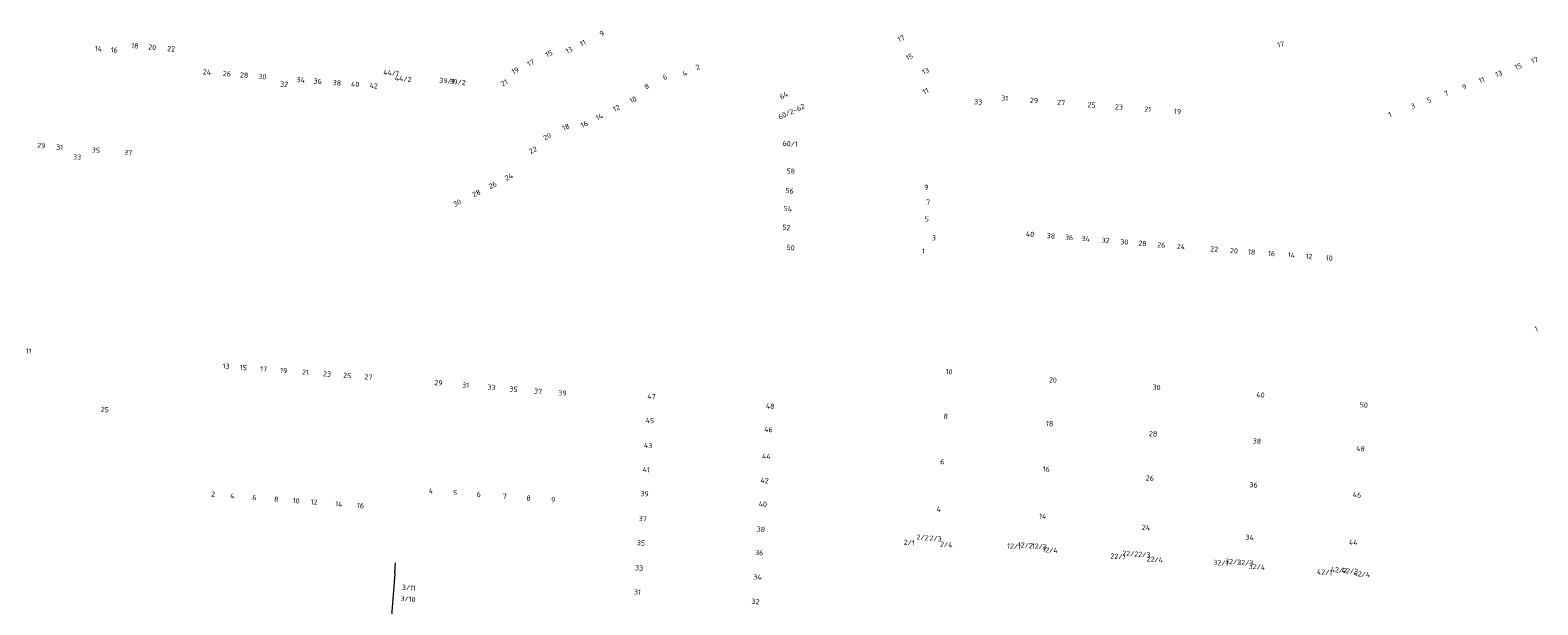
# Model space of a CAD drawing. Extents: x 150256 to 156914, y 461459 to 469481.
# Tile 368 of 656: x 155362 to 155753, y 464840 to 464990. Entities that reach past the tile are written whole.
import ezdxf
from ezdxf.enums import TextEntityAlignment as Align

# ---------------------------------------------------------------- set-up
doc = ezdxf.new("R2010")
doc.units = 0
doc.header["$LTSCALE"] = 0.75
doc.layers.add('B-RO-OG-BEBOUWING-T18', color=1, linetype='CONTINUOUS', lineweight=18)
doc.layers.add('B-RO-VH-VERHARDING_TEGEL-GV', color=251, linetype='CONTINUOUS', lineweight=18)
doc.styles.add('NLCS-ISO-M200-T18', font='NLCS-ISO.ttf', dxfattribs={"height": 360})

msp = doc.modelspace()

# ---------------------------------------------------------------- linework, layer by layer
at = {"layer": 'B-RO-VH-VERHARDING_TEGEL-GV'}
msp.add_lwpolyline([(155446.57, 464817.59), (155439.919, 464728.826), (155439.701, 464725.703), (155439.055, 464718.122), (155442.208, 464717.903), (155446.219, 464717.456), (155454.144, 464716.862), (155454.578, 464719.928), (155443.493, 464720.763), (155444.014, 464727.242), (155445.955, 464751.383), (155449.895, 464803.103), (155450.386, 464809.544), (155461.516, 464808.659), (155461.311, 464811.832), (155453.642, 464812.491), (155456.458, 464848.395), (155456.42, 464848.65), (155456.59, 464851.25), (155456.592, 464851.27)], dxfattribs=at)

# ---------------------------------------------------------------- texts
at = {"layer": 'B-RO-OG-BEBOUWING-T18', "style": 'NLCS-ISO-M200-T18'}
for s, rotation, p in [('11', 26.8, (155505.18, 464986.252)), ('9', 26.9, (155510.115, 464988.74)), ('17', 25, (155587.753, 464987.435)), ('14', 355.2, (155379.482, 464984.82)), ('16', 355.3, (155383.578, 464984.481)), ('18', 355.2, (155388.95, 464985.547)), ('20', 355.2, (155393.423, 464985.176)), ('22', 355.2, (155398.329, 464984.769)), ('15', 26.7, (155496.375, 464983.506)), ('13', 26.8, (155501.588, 464984.437)), ('15', 25.6, (155589.909, 464982.669)), ('17', 9.6, (155686.264, 464985.904)), ('24', 355.2, (155407.623, 464978.721)), ('26', 355.3, (155412.805, 464978.301)), ('44/1', 355.4, (155455.416, 464978.527)), ('19', 26.7, (155487.632, 464979.094)), ('17', 26.7, (155491.646, 464981.114)), ('4', 26.1, (155531.633, 464978.388)), ('2', 26.1, (155534.984, 464980.027)), ('13', 25, (155594.101, 464979.024)), ('13', 20.6, (155742.831, 464978.298)), ('15', 20.6, (155747.878, 464980.197)), ('17', 20.6, (155752.129, 464981.796)), ('28', 355.3, (155417.279, 464977.935)), ('30', 355.3, (155422.01, 464977.542)), ('32', 355.3, (155427.639, 464975.567)), ('34', 355.3, (155431.955, 464976.721)), ('36', 355.3, (155436.375, 464976.357)), ('38', 355.2, (155441.353, 464975.944)), ('40', 355.2, (155446.106, 464975.543)), ('42', 355.2, (155450.892, 464975.168)), ('44/2', 355.3, (155458.55, 464976.99)), ('39/1', 355.4, (155469.88, 464976.44)), ('39/2', 355.3, (155472.64, 464976.13)), ('21', 26.9, (155484.756, 464975.928)), ('8', 26.8, (155521.737, 464975.02)), ('6', 26.3, (155526.461, 464977.438)), ('9', 20.6, (155733.867, 464974.925)), ('11', 20.6, (155738.408, 464976.634)), ('10', 26.8, (155518.207, 464971.538)), ('64', 25.3, (155557.33, 464972.686)), ('11', 25.2, (155594.122, 464973.787)), ('33', 355.6, (155607.74, 464971)), ('31', 355.6, (155614.636, 464971.932)), ('29', 355.6, (155622.243, 464971.346)), ('27', 355.6, (155629.291, 464970.803)), ('5', 20.6, (155724.686, 464971.471)), ('7', 20.6, (155729.218, 464973.176)), ('14', 26.5, (155509.455, 464967.13)), ('12', 26.8, (155513.889, 464969.355)), ('60/2-62', 24.3, (155559.308, 464968.492)), ('25', 355.6, (155637.184, 464970.194)), ('23', 355.6, (155644.263, 464969.649)), ('21', 355.6, (155651.744, 464969.073)), ('19', 355.6, (155659.48, 464968.477)), ('1', 20.6, (155714.609, 464967.68)), ('3', 20.6, (155720.544, 464969.912)), ('18', 26.4, (155500.755, 464964.45)), ('16', 26.6, (155505.543, 464965.174)), ('29', 355.3, (155364.672, 464959.624)), ('31', 355.3, (155369.403, 464959.236)), ('20', 26.5, (155495.929, 464961.983)), ('60/1', 355.7, (155558.98, 464960.1)), ('33', 355.3, (155373.933, 464956.668)), ('35', 355.3, (155378.811, 464958.47)), ('37', 355.3, (155387.17, 464957.779)), ('22', 26.5, (155492.226, 464958.457)), ('24', 26.8, (155485.954, 464951.517)), ('58', 356.4, (155559.123, 464953.02)), ('28', 26.8, (155477.54, 464947.263)), ('26', 26.8, (155481.753, 464949.393)), ('56', 354.6, (155558.802, 464947.9)), ('9', 355.6, (155594.291, 464948.802)), ('30', 26.8, (155472.562, 464944.747)), ('54', 354.6, (155558.362, 464943.244)), ('7', 355.5, (155594.774, 464944.964)), ('5', 355.5, (155594.424, 464940.526)), ('52', 355.8, (155557.973, 464938.371)), ('3', 355.5, (155596.262, 464935.696)), ('40', 355.3, (155621.197, 464936.635)), ('38', 355.3, (155626.618, 464936.188)), ('36', 355.3, (155631.33, 464935.8)), ('34', 355.3, (155635.617, 464935.447)), ('50', 355.5, (155559.08, 464933.155)), ('1', 355.5, (155593.52, 464932.212)), ('32', 355.3, (155640.791, 464935.021)), ('30', 355.3, (155645.664, 464934.619)), ('28', 355.3, (155650.389, 464934.23)), ('26', 355.3, (155655.261, 464933.828)), ('24', 355.3, (155660.384, 464933.407)), ('22', 355.6, (155668.979, 464932.759)), ('20', 355.6, (155674.134, 464932.36)), ('18', 355.6, (155678.71, 464932.007)), ('16', 355.6, (155683.884, 464931.607)), ('14', 355.6, (155689.048, 464931.207)), ('12', 355.6, (155693.59, 464930.856)), ('10', 355.6, (155698.88, 464930.447)), ('1', 18.9, (155752.552, 464912.008)), ('11', 355.6, (155361.332, 464906.283)), ('13', 355.6, (155412.59, 464902.348)), ('15', 355.6, (155417.091, 464902.005)), ('17', 355.6, (155422.339, 464901.606)), ('19', 355.6, (155427.559, 464901.209)), ('21', 355.6, (155433.184, 464900.78)), ('23', 355.6, (155438.801, 464900.353)), ('10', 355.7, (155600.211, 464900.921)), ('25', 355.6, (155444.049, 464899.953)), ('27', 355.6, (155449.527, 464899.536)), ('29', 355.1, (155467.705, 464898.042)), ('31', 355.1, (155474.768, 464897.442)), ('33', 355.1, (155481.502, 464896.869)), ('35', 355.1, (155487.186, 464896.385)), ('20', 355.8, (155627.144, 464898.75)), ('30', 355.7, (155654.04, 464896.871)), ('37', 355.1, (155493.542, 464895.844)), ('39', 355.1, (155499.89, 464895.389)), ('47', 355.9, (155522.996, 464894.478)), ('40', 355.6, (155680.997, 464894.905)), ('50', 355.6, (155707.821, 464892.275)), ('25', 355.6, (155381.118, 464891.099)), ('48', 355.7, (155553.791, 464891.978)), ('8', 355.7, (155599.338, 464889.382)), ('45', 355.9, (155522.561, 464888.262)), ('46', 355.7, (155553.335, 464885.917)), ('18', 355.8, (155626.303, 464887.449)), ('28', 355.7, (155653.134, 464884.782)), ('43', 355.9, (155522.091, 464881.779)), ('38', 355.6, (155680.083, 464882.89)), ('48', 355.6, (155706.957, 464880.921)), ('44', 355.7, (155552.811, 464878.953)), ('6', 355.7, (155598.444, 464877.568)), ('41', 355.8, (155521.636, 464875.499)), ('16', 355.8, (155625.424, 464875.635)), ('26', 355.7, (155652.273, 464873.279)), ('2', 355.6, (155409.224, 464869.093)), ('4', 355.8, (155465.786, 464870.003)), ('5', 355.7, (155472.017, 464869.537)), ('6', 355.8, (155478.166, 464869.078)), ('39', 355.9, (155521.179, 464869.213)), ('42', 355.7, (155552.338, 464872.662)), ('36', 355.6, (155679.22, 464871.536)), ('46', 355.6, (155706.044, 464868.942)), ('4', 355.6, (155414.23, 464868.705)), ('6', 355.6, (155419.945, 464868.262)), ('8', 355.6, (155425.632, 464867.822)), ('10', 355.6, (155430.781, 464867.423)), ('12', 355.6, (155435.423, 464867.063)), ('14', 355.6, (155441.874, 464866.563)), ('16', 355.6, (155447.498, 464866.127)), ('7', 355.7, (155484.896, 464868.575)), ('8', 355.8, (155491.089, 464868.113)), ('9', 355.7, (155497.457, 464867.637)), ('40', 355.7, (155551.878, 464866.548)), ('4', 355.7, (155597.507, 464865.187)), ('37', 355.9, (155520.71, 464862.747)), ('14', 355.8, (155624.513, 464863.379)), ('38', 355.7, (155551.386, 464860.006)), ('2/2', 355.6, (155593.323, 464857.882)), ('2/3', 355.6, (155596.691, 464857.622)), ('24', 355.7, (155651.313, 464860.465)), ('34', 355.6, (155678.18, 464857.869)), ('35', 355.9, (155520.256, 464856.485)), ('36', 355.7, (155550.929, 464853.924)), ('2/1', 355.5, (155589.86, 464856.55)), ('2/4', 355.5, (155599.48, 464856.07)), ('12/1', 355.4, (155617.05, 464855.59)), ('12/2', 355.4, (155619.99, 464855.855)), ('12/3', 355.4, (155623.596, 464855.564)), ('12/4', 355.4, (155626.43, 464854.63)), ('22/2', 355.5, (155647.217, 464853.688)), ('22/3', 355.5, (155650.346, 464853.441)), ('44', 355.6, (155705.106, 464856.623)), ('33', 355.9, (155519.783, 464849.976)), ('22/1', 355.6, (155644, 464852.95)), ('22/4', 355.5, (155653.597, 464852.183)), ('32/1', 355.4, (155670.7, 464851.26)), ('32/2', 355.5, (155673.874, 464851.577)), ('32/3', 355.5, (155677.041, 464851.326)), ('32/4', 355.4, (155680.09, 464850.3)), ('42/2', 355.5, (155701.324, 464849.421)), ('42/3', 355.5, (155704.196, 464849.194)), ('34', 355.7, (155550.453, 464847.591)), ('42/1', 355.1, (155697.65, 464848.86)), ('42/4', 355.4, (155707.28, 464848.37)), ('3/10', 355.5, (155459.79, 464841.909)), ('3/11', 355.5, (155460.023, 464844.831)), ('31', 355.9, (155519.329, 464843.714)), ('32', 355.7, (155549.976, 464841.25))]:
    msp.add_text(s, height=1.35, rotation=rotation, dxfattribs=at).set_placement(p, align=Align.MIDDLE)

doc.saveas('drawing.dxf')
